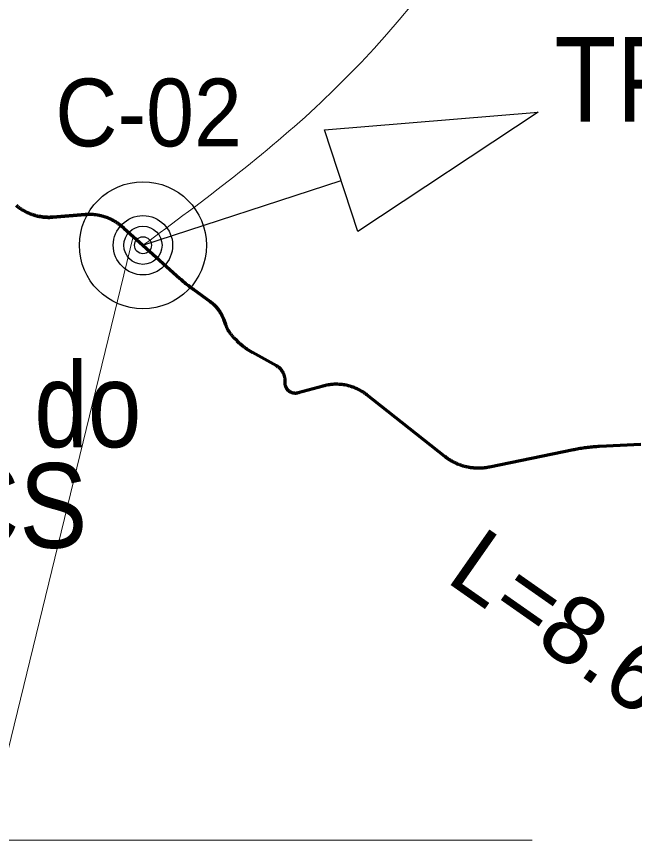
# Model space of a CAD drawing. Extents: x -1643653 to 4543381, y 1624270 to 13878484.
# Drawn here: x 600767 to 604414, y 8964166 to 8969059 of the extents above; entities that cross this region are included whole.
import ezdxf
from ezdxf.enums import TextEntityAlignment as Align

# ---------------------------------------------------------------- set-up
doc = ezdxf.new("R2010")
doc.units = 0
doc.header["$LTSCALE"] = 160
doc.linetypes.add('MEDIUM_DASHED', pattern=[4.5, 3, -1.5])
for name, color, linetype, lineweight in [('15', 7, 'Continuous', 25), ('50', 7, 'Continuous', 13), ('54', 7, 'Continuous', 25), ('60', 7, 'Continuous', 13), ('61', 7, 'Continuous', 70)]:
    doc.layers.add(name, color=color, linetype=linetype, lineweight=lineweight)

msp = doc.modelspace()

# ---------------------------------------------------------------- linework, layer by layer
at = {"layer": '15'}
for radius in [375, 175, 112.5, 50]:
    msp.add_circle((601512.9, 8967708.6), radius, dxfattribs=at)
at = {"layer": '50'}
msp.add_lwpolyline([(601455.7, 8967760.1), (600584.6, 8964197.9), (603811.1, 8964197.9)], dxfattribs=at)
msp.add_spline([(601512.9, 8967708.6), (602563.6, 8968552.2), (604245.8, 8971642.8), (604245.8, 8973270.8)], degree=3, dxfattribs=at)
at = {"layer": '54'}
msp.add_line((601512.9, 8967708.6), (602683.1, 8968090.9), dxfattribs=at)
msp.add_lwpolyline([(602585, 8968391.1), (603846.4, 8968494.4), (602781.1, 8967790.8)], close=True, dxfattribs=at)
at = {"layer": '60', "lineweight": 25}
msp.add_spline([(814781, 9009175.5), (814787.2, 9009173.4), (814796.9, 9009173.4), (814799.4, 9009172.4), (814805.1, 9009174.5), (814805.6, 9009176.5), (814811.7, 9009179.5), (814811.7, 9009179.5), (814801.5, 9009181), (814790.7, 9009181.5), (814784.1, 9009183.1), (814777.4, 9009185.1), (814778.4, 9009175.5)], degree=3, dxfattribs=at)
at = {"layer": '61', "linetype": 'MEDIUM_DASHED'}
msp.add_line((601399.9, 8967810.2), (601511.4, 8967709.9), dxfattribs=at)
at = {"layer": '61'}
for points in [[(600764.1, 8967944.5), (600767.8, 8967941.4), (600771.7, 8967938.3), (600775.5, 8967935.3), (600779.4, 8967932.3), (600783.4, 8967929.5), (600787.4, 8967926.7), (600791.5, 8967923.9), (600795.6, 8967921.2), (600799.7, 8967918.6), (600803.9, 8967916.1), (600808.1, 8967913.6), (600812.4, 8967911.2), (600816.7, 8967908.8), (600821, 8967906.6), (600825.4, 8967904.4), (600829.8, 8967902.2), (600834.3, 8967900.2), (600838.8, 8967898.2), (600843.3, 8967896.3), (600847.8, 8967894.5), (600852.4, 8967892.7), (600857, 8967891), (600861.6, 8967889.4), (600866.3, 8967887.9), (600870.9, 8967886.4), (600875.6, 8967885.1), (600880.4, 8967883.7), (600885.1, 8967882.5), (600889.9, 8967881.4), (600894.7, 8967880.3), (600899.5, 8967879.3), (600904.3, 8967878.4), (600909.1, 8967877.6), (600913.9, 8967876.8), (600918.8, 8967876.1), (600923.7, 8967875.5), (600928.5, 8967875), (600933.4, 8967874.6), (600938.3, 8967874.2), (600943.2, 8967873.9), (600948.1, 8967873.7), (600953, 8967873.6), (600957.9, 8967873.6), (600962.8, 8967873.6), (600967.7, 8967873.7), (600972.6, 8967874), (600977.5, 8967874.2), (600981.7, 8967874.5), (600981.7, 8967874.5), (601171.4, 8967889.7), (601171.4, 8967889.7), (601176.3, 8967890.1), (601181.2, 8967890.3), (601186.1, 8967890.5)], [(601400, 8967810.3), (601388.5, 8967820.2), (601384.8, 8967823.3), (601380.9, 8967826.4), (601377.1, 8967829.4), (601373.1, 8967832.3), (601369.2, 8967835.2), (601365.2, 8967838), (601361.1, 8967840.7), (601357, 8967843.4), (601352.8, 8967846), (601348.7, 8967848.5), (601344.4, 8967851), (601340.1, 8967853.4), (601335.8, 8967855.7), (601331.5, 8967858), (601327.1, 8967860.2), (601322.7, 8967862.3), (601318.2, 8967864.3), (601313.8, 8967866.3), (601309.2, 8967868.2), (601304.7, 8967870), (601300.1, 8967871.8), (601295.5, 8967873.5), (601290.9, 8967875.1), (601286.2, 8967876.6), (601281.5, 8967878), (601276.8, 8967879.4), (601272.1, 8967880.7), (601267.4, 8967881.9), (601262.6, 8967883), (601257.8, 8967884.1), (601253, 8967885.1), (601248.2, 8967886), (601243.4, 8967886.8), (601238.5, 8967887.6), (601233.7, 8967888.2), (601228.8, 8967888.8), (601223.9, 8967889.3), (601219.1, 8967889.7), (601214.2, 8967890.1), (601209.3, 8967890.3), (601204.4, 8967890.5), (601199.5, 8967890.6), (601194.6, 8967890.7), (601189.7, 8967890.6), (601184.8, 8967890.5), (601179.9, 8967890.3), (601175, 8967890), (601171.4, 8967889.7), (601171.4, 8967889.7), (600981.7, 8967874.5), (600981.7, 8967874.5), (600976.8, 8967874.2), (600971.9, 8967873.9), (600967, 8967873.7), (600962.1, 8967873.6), (600957.2, 8967873.6), (600952.3, 8967873.6), (600947.4, 8967873.8), (600942.6, 8967874), (600937.7, 8967874.3), (600932.8, 8967874.6), (600927.9, 8967875.1), (600923, 8967875.6), (600918.2, 8967876.2), (600913.3, 8967876.9), (600908.5, 8967877.7), (600903.7, 8967878.5), (600898.8, 8967879.4), (600894, 8967880.4), (600889.3, 8967881.5), (600884.5, 8967882.7), (600879.8, 8967883.9), (600875, 8967885.2), (600870.3, 8967886.6), (600865.7, 8967888.1), (600861, 8967889.6), (600856.4, 8967891.2), (600851.8, 8967892.9), (600847.2, 8967894.7), (600842.7, 8967896.5), (600838.2, 8967898.5), (600833.7, 8967900.4), (600829.3, 8967902.5), (600824.8, 8967904.6), (600820.5, 8967906.8), (600816.1, 8967909.1), (600811.8, 8967911.5)], [(601511.4, 8967709.9), (601731.2, 8967512.3), (601731.2, 8967512.3), (601737.7, 8967506.5), (601744.4, 8967500.7), (601751.1, 8967494.9), (601757.8, 8967489.3), (601764.6, 8967483.7), (601771.4, 8967478.1), (601778.3, 8967472.6), (601785.2, 8967467.2), (601792.2, 8967461.8), (601799.2, 8967456.5), (601806.3, 8967451.3), (601808.8, 8967449.4), (601808.8, 8967449.4), (601911.7, 8967374.6), (601911.7, 8967374.6), (601915, 8967372.1), (601918.3, 8967369.5), (601921.6, 8967366.9), (601924.8, 8967364.2), (601928, 8967361.5), (601931.1, 8967358.6), (601934.2, 8967355.8), (601937.2, 8967352.8), (601940.1, 8967349.9), (601943, 8967346.8), (601945.9, 8967343.7), (601948.6, 8967340.6), (601951.3, 8967337.4), (601954, 8967334.1), (601956.6, 8967330.8), (601959.1, 8967327.5), (601961.6, 8967324.1), (601964, 8967320.6), (601966.3, 8967317.1), (601968.6, 8967313.6), (601970.8, 8967310), (601972.9, 8967306.4), (601975, 8967302.8), (601976.9, 8967299.1), (601978.8, 8967295.3), (601980.7, 8967291.6), (601982.5, 8967287.8), (601984.2, 8967283.9), (601985.8, 8967280.1), (601987.3, 8967276.2), (601988.8, 8967272.2), (601989.2, 8967271.1), (601999.2, 8967243.3), (601999.2, 8967243.3), (602000.7, 8967239.4)], [(602324.4, 8966978.7), (602322.5, 8966980.8), (602320.4, 8966982.7), (602318.3, 8966984.6), (602316.2, 8966986.5), (602314, 8966988.3), (602311.8, 8966990), (602309.5, 8966991.7), (602307.1, 8966993.2), (602304.8, 8966994.8), (602302.3, 8966996.2), (602300.3, 8966997.4), (602159.4, 8967075.3), (602154.5, 8967078.1), (602149.6, 8967080.9), (602144.7, 8967083.8), (602139.9, 8967086.8), (602135.2, 8967089.8), (602130.4, 8967093), (602125.8, 8967096.1), (602121.1, 8967099.4), (602116.5, 8967102.7), (602112, 8967106.1), (602107.5, 8967109.5), (602103.1, 8967113), (602098.7, 8967116.6), (602094.3, 8967120.2), (602090, 8967123.9), (602085.8, 8967127.7), (602081.6, 8967131.5), (602077.5, 8967135.3), (602073.4, 8967139.2), (602069.4, 8967143.2), (602068.6, 8967144), (602068.6, 8967144), (602049.9, 8967163), (602049.9, 8967163), (602047, 8967166), (602044.1, 8967169), (602041.3, 8967172.1), (602038.5, 8967175.3), (602035.9, 8967178.5), (602033.2, 8967181.8), (602030.7, 8967185.1), (602028.2, 8967188.5), (602025.8, 8967191.9), (602023.4, 8967195.4), (602021.1, 8967198.9), (602018.9, 8967202.5), (602016.7, 8967206.1), (602014.6, 8967209.7), (602012.6, 8967213.4), (602010.6, 8967217.1), (602008.7, 8967220.8), (602006.9, 8967224.6), (602005.2, 8967228.4), (602003.5, 8967232.3), (602001.9, 8967236.2), (602000.4, 8967240.1), (601999.2, 8967243.3), (601999.2, 8967243.3), (601989.2, 8967271.1), (601987.8, 8967275), (601986.3, 8967278.9), (601984.7, 8967282.8), (601983, 8967286.6), (601981.2, 8967290.5), (601979.4, 8967294.2), (601977.5, 8967298), (601975.5, 8967301.7), (601973.5, 8967305.3), (601971.4, 8967309), (601969.2, 8967312.6), (601967, 8967316.1), (601964.7, 8967319.6), (601962.3, 8967323.1), (601959.8, 8967326.5), (601957.3, 8967329.8), (601954.8, 8967333.2), (601952.1, 8967336.4), (601949.4, 8967339.6), (601946.7, 8967342.8), (601943.9, 8967345.9), (601941, 8967349), (601938.1, 8967352), (601935.1, 8967354.9), (601932, 8967357.8), (601928.9, 8967360.6), (601925.8, 8967363.4), (601922.6, 8967366.1), (601919.3, 8967368.8), (601916, 8967371.3), (601912.7, 8967373.8), (601911.7, 8967374.6), (601911.7, 8967374.6), (601808.8, 8967449.4), (601808.8, 8967449.4), (601801.7, 8967454.6), (601794.7, 8967459.9), (601787.7, 8967465.3), (601780.7, 8967470.7)], [(602660, 8966888.3), (602655.2, 8966888.3), (602650.4, 8966888.3), (602645.6, 8966888.2), (602640.8, 8966888), (602636, 8966887.8), (602631.2, 8966887.4), (602626.4, 8966887), (602621.6, 8966886.5), (602616.8, 8966885.9), (602612, 8966885.3), (602607.3, 8966884.5), (602602.5, 8966883.7), (602597.8, 8966882.8), (602593.1, 8966881.8), (602588.4, 8966880.8), (602583.7, 8966879.7), (602579, 8966878.4), (602576.9, 8966877.9), (602576.9, 8966877.9), (602428.2, 8966836.8), (602428.2, 8966836.8), (602426.1, 8966836.3), (602424, 8966835.8), (602421.8, 8966835.4), (602419.7, 8966835.1), (602417.5, 8966834.9), (602415.3, 8966834.7), (602413.1, 8966834.7), (602410.9, 8966834.7), (602408.7, 8966834.8), (602406.5, 8966834.9), (602404.4, 8966835.2), (602402.2, 8966835.5), (602400.1, 8966835.9), (602397.9, 8966836.4), (602395.8, 8966837), (602393.7, 8966837.6), (602391.6, 8966838.3), (602389.6, 8966839.1), (602387.6, 8966840), (602385.6, 8966840.9), (602383.7, 8966841.9), (602381.7, 8966843), (602379.9, 8966844.2), (602378.1, 8966845.4), (602376.3, 8966846.7), (602374.6, 8966848), (602372.9, 8966849.4), (602371.2, 8966850.9), (602369.7, 8966852.4), (602368.2, 8966854), (602366.7, 8966855.6), (602365.3, 8966857.3), (602364, 8966859.1), (602362.7, 8966860.8), (602361.5, 8966862.7), (602360.4, 8966864.5), (602359.3, 8966866.5), (602358.3, 8966868.4), (602357.4, 8966870.4), (602356.6, 8966872.4), (602355.8, 8966874.5), (602355.1, 8966876.5), (602354.5, 8966878.6), (602353.9, 8966880.8), (602353.4, 8966882.9), (602353.1, 8966885.1), (602352.7, 8966887.2), (602352.5, 8966889.4), (602352.4, 8966891.6), (602352.3, 8966893.2), (602352.3, 8966893.2), (602351.8, 8966912.3), (602351.8, 8966912.3), (602351.7, 8966915.1), (602351.6, 8966917.9), (602351.3, 8966920.7), (602350.9, 8966923.5), (602350.5, 8966926.3), (602350, 8966929.1), (602349.4, 8966931.9), (602348.8, 8966934.6), (602348, 8966937.4), (602347.2, 8966940.1), (602346.3, 8966942.8), (602345.4, 8966945.4), (602344.3, 8966948.1), (602343.2, 8966950.7), (602342, 8966953.2), (602340.8, 8966955.8), (602339.4, 8966958.2), (602338, 8966960.7), (602336.5, 8966963.1), (602335, 8966965.5), (602333.4, 8966967.8), (602331.7, 8966970.1), (602330, 8966972.3), (602328.2, 8966974.5), (602326.3, 8966976.7), (602324.4, 8966978.7)], [(604057.3, 8966502.1), (604054.4, 8966501.5), (604054.4, 8966501.5), (603558.5, 8966399.2), (603558.5, 8966399.2), (603553.5, 8966398.3), (603548.5, 8966397.4), (603543.6, 8966396.5), (603538.6, 8966395.8), (603533.5, 8966395.1), (603528.5, 8966394.5), (603523.5, 8966394), (603518.4, 8966393.6), (603513.4, 8966393.3), (603508.3, 8966393), (603503.3, 8966392.8), (603498.2, 8966392.7), (603493.2, 8966392.7), (603488.1, 8966392.7), (603483, 8966392.8), (603478, 8966393.1), (603472.9, 8966393.3), (603467.9, 8966393.7), (603462.8, 8966394.2), (603457.8, 8966394.7), (603452.8, 8966395.3), (603447.8, 8966396), (603442.8, 8966396.8), (603437.8, 8966397.6), (603432.8, 8966398.6), (603427.9, 8966399.6), (603422.9, 8966400.6), (603418, 8966401.8), (603413.1, 8966403), (603408.2, 8966404.3), (603403.3, 8966405.7), (603398.5, 8966407.2), (603393.7, 8966408.8), (603388.9, 8966410.4), (603384.1, 8966412.1), (603379.4, 8966413.8), (603374.7, 8966415.7), (603370, 8966417.6), (603365.3, 8966419.6), (603360.7, 8966421.7), (603356.1, 8966423.8), (603351.6, 8966426), (603347.1, 8966428.3), (603342.6, 8966430.7), (603338.2, 8966433.1), (603333.8, 8966435.6), (603329.4, 8966438.2), (603325.1, 8966440.8), (603320.8, 8966443.5), (603316.6, 8966446.3), (603312.4, 8966449.1), (603308.2, 8966452), (603304.1, 8966455), (603300.1, 8966458), (603296.1, 8966461.1), (603295.6, 8966461.5), (602833.8, 8966826), (602830, 8966828.9), (602826.1, 8966831.8), (602822.2, 8966834.7), (602818.3, 8966837.4), (602814.3, 8966840.1), (602810.2, 8966842.7), (602806.2, 8966845.3), (602802.1, 8966847.8), (602797.9, 8966850.2), (602793.7, 8966852.6), (602789.4, 8966854.8), (602785.2, 8966857.1), (602780.8, 8966859.2), (602776.5, 8966861.2), (602772.1, 8966863.2), (602767.7, 8966865.2), (602763.2, 8966867), (602758.8, 8966868.8), (602754.3, 8966870.5), (602749.7, 8966872.1), (602745.2, 8966873.7), (602740.6, 8966875.2), (602736, 8966876.6), (602731.3, 8966877.9), (602726.7, 8966879.1), (602722, 8966880.3), (602717.3, 8966881.4), (602712.6, 8966882.4), (602707.9, 8966883.3), (602703.2, 8966884.2), (602698.4, 8966884.9), (602693.6, 8966885.6), (602688.8, 8966886.2), (602684.1, 8966886.8), (602679.3, 8966887.2), (602674.5, 8966887.6), (602669.7, 8966887.9), (602664.8, 8966888.1), (602660, 8966888.3)], [(604451.6, 8966532.6), (604208.1, 8966520.9), (604208.1, 8966520.9), (604199.2, 8966520.4), (604190.2, 8966519.9), (604181.3, 8966519.2), (604172.4, 8966518.5), (604163.5, 8966517.7), (604154.6, 8966516.9), (604145.7, 8966515.9), (604136.8, 8966514.9), (604127.9, 8966513.8), (604119.1, 8966512.6), (604110.2, 8966511.3), (604101.4, 8966510), (604092.5, 8966508.6), (604083.7, 8966507), (604074.9, 8966505.5), (604066.1, 8966503.8), (604057.3, 8966502.1)]]:
    msp.add_lwpolyline(points, dxfattribs=at)

# ---------------------------------------------------------------- texts
at = {"layer": '15', "width": 0.95}
msp.add_text('C-02', height=400, dxfattribs=at).set_placement((600995, 8968292.5))
at = {"layer": '50'}
for s, width, p in [('Açude do', 0.85, (600302.7, 8966516.8)), ('DNOCS', 0.9, (600098, 8965922.9))]:
    msp.add_text(s, height=500, dxfattribs=dict(at, width=width)).set_placement(p, align=Align.CENTER)
at = {"layer": '50', "width": 1.05}
msp.add_text('L=8.600 m', height=400, rotation=325.018, dxfattribs=at).set_placement((603290.8, 8965729.8))
at = {"layer": '54', "width": 0.9}
msp.add_text('TPC1', height=500, dxfattribs=at).set_placement((604709.4, 8968438), align=Align.CENTER)

doc.saveas('drawing.dxf')
